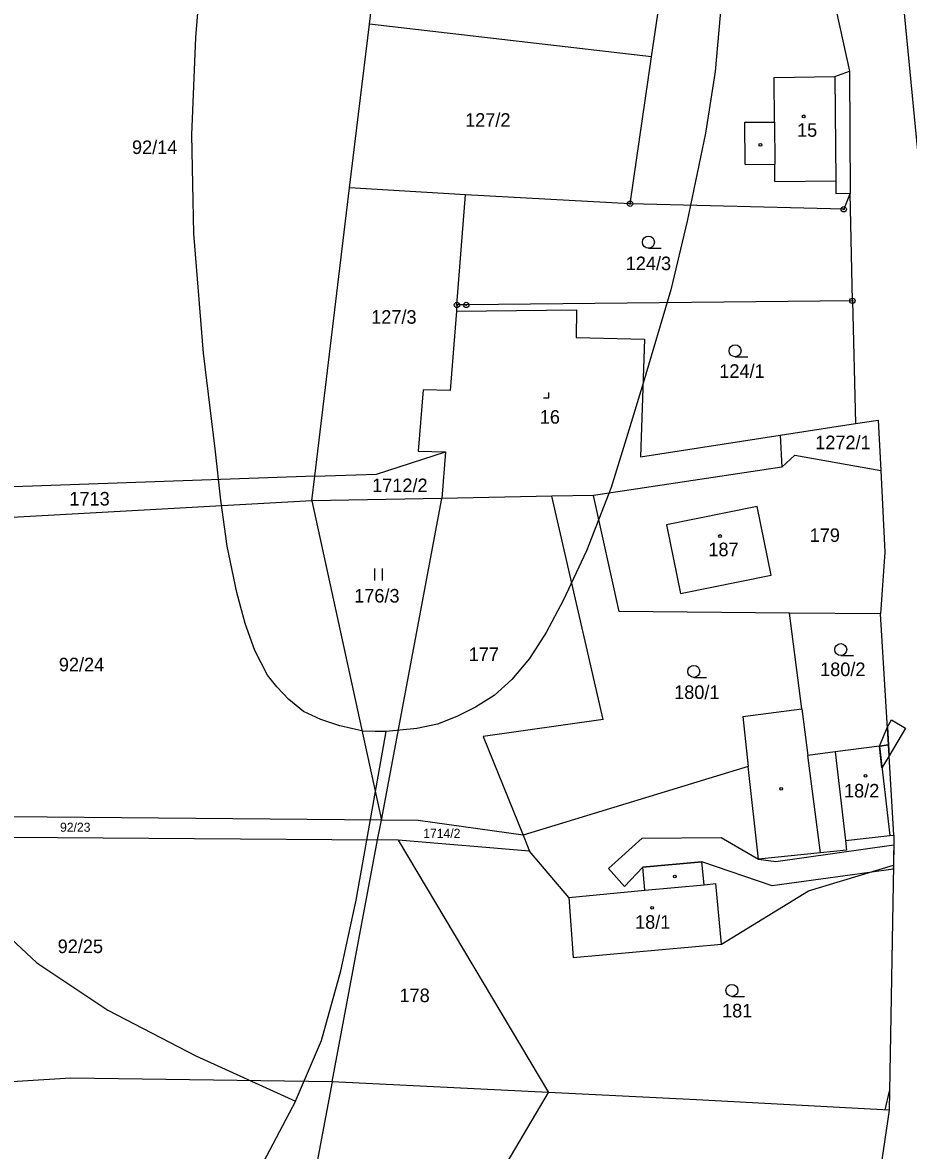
# Model space of a CAD drawing. Extents: x -546762 to -540209, y -1046851 to -1035694.
# Drawn here: x -543697 to -543585.9, y -1041296.2 to -1041154.7 of the extents above; entities that cross this region are included whole.
import ezdxf

# ---------------------------------------------------------------- set-up
doc = ezdxf.new("R2010")
doc.units = 0
for name, color, linetype in [('Vrstva 1', 7, 'Continuous'), ('Vrstva 18', 7, 'Continuous'), ('Vrstva 19', 7, 'Continuous'), ('Vrstva 24', 7, 'Continuous'), ('Vrstva 25', 7, 'Continuous'), ('Vrstva 3', 7, 'Continuous'), ('Vrstva 30', 7, 'Continuous'), ('Vrstva 37', 7, 'Continuous'), ('Vrstva 4', 7, 'Continuous'), ('Vrstva 52', 7, 'Continuous'), ('Vrstva 6', 7, 'Continuous')]:
    doc.layers.add(name, color=color, linetype=linetype)

msp = doc.modelspace()

# ---------------------------------------------------------------- linework, layer by layer
at = {"layer": 'Vrstva 1'}
for points in [[(-543588.69, -1041130.21), (-543582.86, -1041190.21)], [(-543653.47, -1041154.92), (-543650.87, -1041133.37)], [(-543618.08, -1041158.98), (-543615.01, -1041138.13)], [(-543597.83, -1041140.01), (-543593.26, -1041160.8)], [(-543655.95, -1041175.43), (-543653.47, -1041154.92)], [(-543618.08, -1041158.98), (-543653.47, -1041154.92)], [(-543620.79, -1041177.42), (-543618.08, -1041158.98)], [(-543595.11, -1041161.45), (-543593.26, -1041160.8)], [(-543593.26, -1041160.8), (-543593.21, -1041176.12)], [(-543602.71, -1041161.58), (-543595.11, -1041161.45)], [(-543602.68, -1041167.18), (-543602.71, -1041161.58)], [(-543606.38, -1041167.2), (-543602.68, -1041167.18)], [(-543606.35, -1041172.5), (-543606.38, -1041167.2)], [(-543606.35, -1041172.5), (-543602.65, -1041172.48)], [(-543602.64, -1041174.63), (-543602.65, -1041172.48)], [(-543602.64, -1041174.63), (-543594.99, -1041174.56)], [(-543594.99, -1041174.56), (-543594.98, -1041176.14)], [(-543660.32, -1041211.61), (-543655.95, -1041175.43)], [(-543641.41, -1041176.32), (-543655.95, -1041175.43)], [(-543642.5, -1041190.13), (-543641.41, -1041176.32)], [(-543620.79, -1041177.42), (-543641.41, -1041176.32)], [(-543594.98, -1041176.14), (-543593.21, -1041176.12)], [(-543593.21, -1041176.12), (-543594, -1041178.12)], [(-543592.91, -1041189.61), (-543593.21, -1041176.12)], [(-543594, -1041178.12), (-543620.79, -1041177.42)], [(-543642.5, -1041190.13), (-543642.57, -1041190.89)], [(-543641.33, -1041190.12), (-543642.5, -1041190.13)], [(-543592.91, -1041189.61), (-543641.33, -1041190.12)], [(-543592.91, -1041189.61), (-543592.52, -1041205.01)], [(-543642.57, -1041190.89), (-543643.35, -1041200.87)], [(-543642.57, -1041190.89), (-543627.49, -1041190.73)], [(-543627.49, -1041190.73), (-543627.56, -1041194.22)], [(-543627.56, -1041194.22), (-543618.97, -1041194.4)], [(-543618.97, -1041194.4), (-543619.46, -1041209.19)], [(-543646.74, -1041200.78), (-543647.35, -1041208.46)], [(-543643.35, -1041200.87), (-543646.74, -1041200.78)], [(-543592.52, -1041205.01), (-543589.67, -1041204.57)], [(-543589.67, -1041204.57), (-543589.35, -1041210.91)], [(-543601.97, -1041206.48), (-543592.52, -1041205.01)], [(-543619.46, -1041209.19), (-543601.97, -1041206.48)], [(-543601.97, -1041206.48), (-543601.77, -1041210.48)], [(-543652.58, -1041211.34), (-543643.95, -1041208.55)], [(-543647.35, -1041208.46), (-543643.95, -1041208.55)], [(-543643.95, -1041208.55), (-543644.41, -1041214.39)], [(-543601.77, -1041210.48), (-543600.12, -1041208.99)], [(-543600.12, -1041208.99), (-543589.35, -1041210.91)], [(-543660.69, -1041214.71), (-543660.32, -1041211.61)], [(-543660.32, -1041211.61), (-543652.58, -1041211.34)], [(-543601.77, -1041210.48), (-543625.37, -1041214.03)], [(-543589.35, -1041210.91), (-543588.83, -1041221.15)], [(-543644.41, -1041214.39), (-543660.69, -1041214.71)], [(-543651.97, -1041254.77), (-543644.41, -1041214.39)], [(-543630.61, -1041214.13), (-543644.41, -1041214.39)], [(-543625.37, -1041214.03), (-543630.61, -1041214.13)], [(-543624.18, -1041242.15), (-543630.61, -1041214.13)], [(-543622.16, -1041228.6), (-543625.37, -1041214.03)], [(-543660.69, -1041214.71), (-543651.97, -1041254.77)], [(-543604.84, -1041215.41), (-543616.2, -1041217.73)], [(-543603.08, -1041224.01), (-543604.84, -1041215.41)], [(-543616.2, -1041217.73), (-543614.45, -1041226.34)], [(-543588.83, -1041221.15), (-543589.39, -1041228.89)], [(-543614.45, -1041226.34), (-543603.08, -1041224.01)], [(-543600.81, -1041228.79), (-543622.16, -1041228.6)], [(-543599.26, -1041240.78), (-543600.81, -1041228.79)], [(-543589.39, -1041228.89), (-543600.81, -1041228.79)], [(-543588.39, -1041245.31), (-543589.39, -1041228.89)], [(-543606.65, -1041241.74), (-543599.26, -1041240.78)], [(-543599.26, -1041240.78), (-543598.5, -1041246.67)], [(-543624.18, -1041242.15), (-543639.19, -1041244.25)], [(-543606.65, -1041241.74), (-543605.97, -1041248.03)], [(-543639.19, -1041244.25), (-543634.2, -1041256.66)], [(-543589.52, -1041245.46), (-543595.07, -1041246.21)], [(-543589.52, -1041245.46), (-543588.39, -1041245.31)], [(-543587.7, -1041256.63), (-543588.39, -1041245.31)], [(-543595.07, -1041246.21), (-543598.5, -1041246.67)], [(-543596.92, -1041258.86), (-543598.5, -1041246.67)], [(-543605.97, -1041248.03), (-543634.2, -1041256.66)], [(-543652.44, -1041257.25), (-543651.97, -1041254.77)], [(-543647.36, -1041254.81), (-543651.97, -1041254.77)], [(-543634.2, -1041256.66), (-543647.36, -1041254.81)], [(-543634.2, -1041256.66), (-543633.39, -1041258.67)], [(-543593.78, -1041257.33), (-543588.2, -1041256.69)], [(-543588.2, -1041256.69), (-543587.7, -1041256.63)], [(-543587.7, -1041256.63), (-543587.77, -1041260.43)], [(-543658.14, -1041287.58), (-543652.44, -1041257.25)], [(-543649.85, -1041257.27), (-543652.44, -1041257.25)], [(-543633.39, -1041258.67), (-543649.85, -1041257.27)], [(-543649.85, -1041257.27), (-543631.02, -1041288.93)], [(-543593.78, -1041257.33), (-543593.64, -1041258.52)], [(-543628.48, -1041264.48), (-543633.39, -1041258.67)], [(-543593.64, -1041258.52), (-543596.92, -1041258.86)], [(-543598.4, -1041263.61), (-543587.77, -1041260.43)], [(-543587.77, -1041260.43), (-543588.3, -1041291.14)], [(-543609.32, -1041270.31), (-543598.4, -1041263.61)], [(-543628.48, -1041264.48), (-543627.92, -1041272.01)], [(-543627.92, -1041272.01), (-543609.32, -1041270.31)], [(-543658.14, -1041287.58), (-543664.44, -1041321.12)], [(-543631.02, -1041288.93), (-543658.14, -1041287.58)], [(-543644.66, -1041312.02), (-543631.02, -1041288.93)], [(-543612.45, -1041289.85), (-543631.02, -1041288.93)], [(-543588.3, -1041291.14), (-543612.45, -1041289.85)], [(-543588.3, -1041291.14), (-543591.25, -1041311.27)]]:
    msp.add_lwpolyline(points, dxfattribs=at)
at = {"layer": 'Vrstva 24'}
for centre, radius in [((-543620.79, -1041177.42), 0.335), ((-543620.79, -1041177.42), 0.067), ((-543594, -1041178.12), 0.335), ((-543594, -1041178.12), 0.067), ((-543642.5, -1041190.13), 0.335), ((-543642.5, -1041190.13), 0.067), ((-543641.33, -1041190.12), 0.335), ((-543641.33, -1041190.12), 0.067), ((-543592.91, -1041189.61), 0.335), ((-543592.91, -1041189.61), 0.067)]:
    msp.add_circle(centre, radius, dxfattribs=at)
at = {"layer": 'Vrstva 25'}
for p, q in [((-543618.48, -1041183), (-543616.88, -1041183)), ((-543607.62, -1041196.63), (-543606.02, -1041196.63)), ((-543652.81, -1041224.7), (-543652.81, -1041223.2)), ((-543651.81, -1041224.7), (-543651.81, -1041223.2)), ((-543594.37, -1041234.12), (-543592.77, -1041234.12)), ((-543612.8, -1041236.85), (-543611.2, -1041236.85)), ((-543608.02, -1041276.87), (-543606.42, -1041276.87))]:
    msp.add_line(p, q, dxfattribs=at)
msp.add_lwpolyline([(-543631.66, -1041201.8), (-543630.99, -1041201.8), (-543630.99, -1041201.13)], dxfattribs=at)
for centre, radius in [((-543599.02, -1041166.47), 0.175), ((-543604.45, -1041170.03), 0.175), ((-543618.48, -1041182.25), 0.75), ((-543607.62, -1041195.88), 0.75), ((-543609.51, -1041219.12), 0.175), ((-543594.37, -1041233.37), 0.75), ((-543612.8, -1041236.1), 0.75), ((-543591.28, -1041249.21), 0.175), ((-543601.84, -1041250.84), 0.175), ((-543615.18, -1041261.83), 0.175), ((-543618.02, -1041265.76), 0.175), ((-543608.02, -1041276.12), 0.75)]:
    msp.add_circle(centre, radius, dxfattribs=at)
at = {"layer": 'Vrstva 3'}
for points in [[(-543602.71, -1041161.58), (-543595.11, -1041161.45)], [(-543602.68, -1041167.18), (-543602.71, -1041161.58)], [(-543595.11, -1041161.45), (-543594.99, -1041174.56)], [(-543602.68, -1041167.18), (-543602.65, -1041172.48)], [(-543602.64, -1041174.63), (-543602.65, -1041172.48)], [(-543602.64, -1041174.63), (-543594.99, -1041174.56)], [(-543604.84, -1041215.41), (-543616.2, -1041217.73)], [(-543603.08, -1041224.01), (-543604.84, -1041215.41)], [(-543616.2, -1041217.73), (-543614.45, -1041226.34)], [(-543614.45, -1041226.34), (-543603.08, -1041224.01)], [(-543589.52, -1041245.46), (-543595.07, -1041246.21)], [(-543589.52, -1041245.46), (-543588.2, -1041256.69)], [(-543595.07, -1041246.21), (-543593.78, -1041257.33)], [(-543593.78, -1041257.33), (-543588.2, -1041256.69)], [(-543611.51, -1041262.87), (-543610.02, -1041262.73)], [(-543609.32, -1041270.31), (-543610.02, -1041262.73)], [(-543628.48, -1041264.48), (-543618.93, -1041263.55)], [(-543618.93, -1041263.55), (-543611.51, -1041262.87)], [(-543628.48, -1041264.48), (-543627.92, -1041272.01)], [(-543627.92, -1041272.01), (-543609.32, -1041270.31)]]:
    msp.add_lwpolyline(points, dxfattribs=at)
at = {"layer": 'Vrstva 30'}
for points in [[(-543588.02, -1041242.18), (-543586.27, -1041243.21), (-543588.31, -1041246.68), (-543588.39, -1041245.31), (-543588.53, -1041243.04), (-543588.02, -1041242.18)], [(-543589.52, -1041245.46), (-543588.53, -1041243.04), (-543588.39, -1041245.31), (-543589.52, -1041245.46)], [(-543588.31, -1041246.68), (-543589.2, -1041248.2), (-543589.52, -1041245.46), (-543588.39, -1041245.31), (-543588.31, -1041246.68)], [(-543587.78, -1041260.91), (-543590.77, -1041261.33), (-543602.96, -1041263.02), (-543611.78, -1041259.98), (-543619.2, -1041260.66), (-543621.49, -1041263.07), (-543623.5, -1041260.84), (-543619.27, -1041257.04), (-543609.37, -1041256.92), (-543604.7, -1041259.66), (-543602.52, -1041259.94), (-543587.72, -1041257.87), (-543587.77, -1041260.43), (-543587.78, -1041260.91)], [(-543588.3, -1041291.14), (-543588.79, -1041291.11), (-543588.26, -1041288.77), (-543588.3, -1041291.14)]]:
    msp.add_lwpolyline(points, dxfattribs=at)
at = {"layer": 'Vrstva 37'}
for centre in [(-543599.02, -1041166.47), (-543609.51, -1041219.12), (-543591.28, -1041249.21), (-543618.02, -1041265.76)]:
    msp.add_circle(centre, 0.175, dxfattribs=at)
at = {"layer": 'Vrstva 4'}
for points in [[(-543595.11, -1041161.45), (-543594.99, -1041174.56)], [(-543602.68, -1041167.18), (-543602.65, -1041172.48)], [(-543589.52, -1041245.46), (-543588.2, -1041256.69)], [(-543595.07, -1041246.21), (-543593.78, -1041257.33)], [(-543604.7, -1041259.66), (-543605.97, -1041248.03)], [(-543596.92, -1041258.86), (-543604.7, -1041259.66)], [(-543619.2, -1041260.66), (-543611.78, -1041259.98)], [(-543618.93, -1041263.55), (-543619.2, -1041260.66)], [(-543611.51, -1041262.87), (-543611.78, -1041259.98)], [(-543611.51, -1041262.87), (-543610.02, -1041262.73)], [(-543609.32, -1041270.31), (-543610.02, -1041262.73)], [(-543628.48, -1041264.48), (-543618.93, -1041263.55)], [(-543618.93, -1041263.55), (-543611.51, -1041262.87)]]:
    msp.add_lwpolyline(points, dxfattribs=at)
at = {"layer": 'Vrstva 52'}
for points in [[(-543651.37, -1041243.65), (-543652.74, -1041243.66), (-543654.24, -1041243.59), (-543657.17, -1041242.91), (-543659.58, -1041242.12), (-543661.72, -1041241.13), (-543663.58, -1041239.63), (-543665.08, -1041238.05), (-543666.23, -1041236.58), (-543667.83, -1041233.47), (-543669.07, -1041230.07), (-543670.11, -1041226.2), (-543671.29, -1041220.38), (-543672.12, -1041214.63), (-543672.83, -1041208.18), (-543674.28, -1041196.19), (-543675.49, -1041181.16), (-543675.74, -1041168.8), (-543675.25, -1041156.56), (-543674.4, -1041146.27)], [(-543609.38, -1041152.35), (-543610.1, -1041160.84), (-543611.31, -1041168.59), (-543613.61, -1041179.62), (-543615.67, -1041188.22), (-543619.14, -1041199.93), (-543620.94, -1041205.82), (-543623.16, -1041213.02), (-543626.27, -1041220.98), (-543629.18, -1041227.21), (-543631.32, -1041231.23), (-543633.4, -1041234.48), (-543635.61, -1041237.11), (-543637.83, -1041239.12), (-543640.18, -1041240.58), (-543642.53, -1041241.75), (-543644.95, -1041242.72), (-543647.52, -1041243.28), (-543651.37, -1041243.65)], [(-543805.56, -1041178.33), (-543801.54, -1041178.79), (-543794.15, -1041180.49), (-543788.46, -1041182.31), (-543781.92, -1041185.21), (-543774.9, -1041189.09), (-543768.48, -1041193.94), (-543763.27, -1041198.54), (-543758.31, -1041204), (-543750.56, -1041213.33), (-543742.85, -1041221.98), (-543723.35, -1041244.88), (-543707.45, -1041261.21), (-543695.16, -1041272.66), (-543686.26, -1041278.59), (-543675.24, -1041284.32), (-543662.75, -1041290.03)], [(-543662.75, -1041290.03), (-543659.48, -1041282.39), (-543657.06, -1041273.67), (-543655.12, -1041264.82), (-543651.37, -1041243.65)], [(-543662.75, -1041290.03), (-543673.29, -1041310.02), (-543680.19, -1041322.38), (-543686.61, -1041332.56), (-543691.99, -1041342.1), (-543697.44, -1041352.64), (-543703.01, -1041364.76), (-543708.22, -1041379.06), (-543712.09, -1041390.81), (-543714.76, -1041402.93)]]:
    msp.add_lwpolyline(points, dxfattribs=at)
at = {"layer": 'Vrstva 6'}
for points in [[(-543660.32, -1041211.61), (-543718.21, -1041213.65)], [(-543660.69, -1041214.71), (-543719.33, -1041217.95)], [(-543651.97, -1041254.77), (-543726.51, -1041254.1)], [(-543727.02, -1041256.67), (-543652.44, -1041257.25)], [(-543690.91, -1041287.15), (-543723.96, -1041289.17)], [(-543658.14, -1041287.58), (-543690.91, -1041287.15)]]:
    msp.add_lwpolyline(points, dxfattribs=at)

# ---------------------------------------------------------------- texts
at = {"layer": 'Vrstva 18'}
for s, height, p in [('127/2', 1.7, (-543641.47, -1041167.77)), ('92/14', 1.7, (-543683.24, -1041171.19)), ('124/3', 1.7, (-543621.33, -1041185.76)), ('127/3', 1.7, (-543653.25, -1041192.48)), ('124/1', 1.7, (-543609.6, -1041199.27)), ('1272/1', 1.7, (-543597.57, -1041208.22)), ('1712/2', 1.7, (-543653.13, -1041213.61)), ('1713', 1.7, (-543691.09, -1041215.29)), ('179', 1.7, (-543598.27, -1041219.86)), ('176/3', 1.7, (-543655.38, -1041227.46)), ('92/24', 1.7, (-543692.41, -1041236.09)), ('177', 1.7, (-543641.02, -1041234.8)), ('180/2', 1.7, (-543596.96, -1041236.69)), ('180/1', 1.7, (-543615.26, -1041239.56)), ('92/23', 1.14, (-543692.26, -1041256.22)), ('1714/2', 1.14, (-543646.72, -1041256.99)), ('92/25', 1.7, (-543692.56, -1041271.44)), ('178', 1.7, (-543649.7, -1041277.59)), ('181', 1.7, (-543609.25, -1041279.51))]:
    msp.add_text(s, height=height, dxfattribs=at).set_placement(p)
at = {"layer": 'Vrstva 19'}
for s, p in [('15', (-543599.85, -1041169.03)), ('16', (-543632.11, -1041205.02)), ('187', (-543610.97, -1041221.65)), ('18/2', (-543593.96, -1041251.92)), ('18/1', (-543620.16, -1041268.39))]:
    msp.add_text(s, height=1.7, dxfattribs=at).set_placement(p)

doc.saveas('drawing.dxf')
